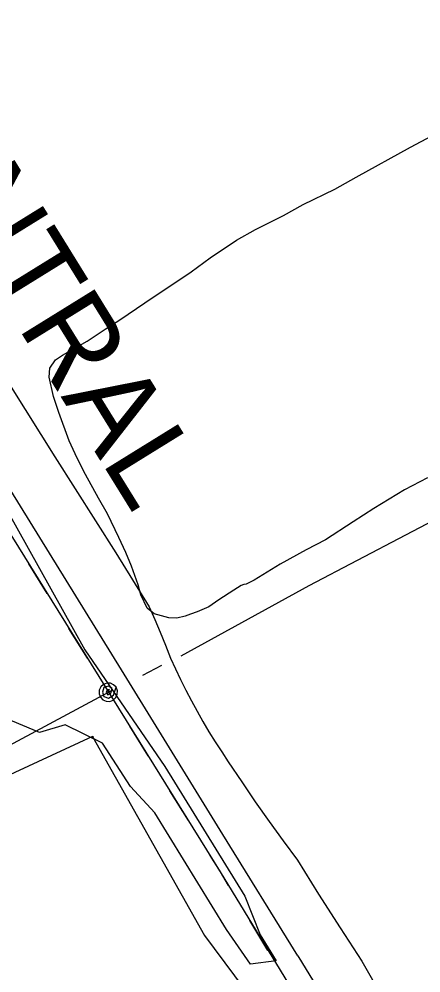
# Model space of a CAD drawing. Extents: x 3392644 to 3430565, y 576657 to 602123.
# Drawn here: x 3415117 to 3415508, y 591897 to 592824 of the extents above; entities that cross this region are included whole.
import ezdxf

# ---------------------------------------------------------------- set-up
doc = ezdxf.new("R2010")
doc.units = 0
for name, color, linetype in [('V-DTCH-CNTR', 7, 'Continuous'), ('V-RAIL-IDEN', 7, 'Continuous'), ('V-RAIL-TRAK', 7, 'Continuous'), ('V-SITE-OTLN', 7, 'Continuous'), ('V-SITE-VEGE', 7, 'Continuous'), ('V-TOPO-SHOR', 7, 'Continuous'), ('V-UTIL-LINE', 7, 'Continuous')]:
    doc.layers.add(name, color=color, linetype=linetype)

msp = doc.modelspace()

# ---------------------------------------------------------------- linework, layer by layer
at = {"layer": 'V-DTCH-CNTR'}
for points in [[(3415066.29, 592534.39), (3415151.71, 592398.78), (3415210.94, 592305.44), (3415243.18, 592253.19), (3415248.72, 592240.84), (3415254.08, 592228.4), (3415259.23, 592215.88), (3415264.2, 592203.28), (3415268.95, 592192.74), (3415273.9, 592182.28), (3415279.04, 592171.92), (3415284.36, 592161.66), (3415289.89, 592151.5), (3415295.59, 592141.44), (3415301.49, 592131.49), (3415307.56, 592121.66), (3415313.83, 592111.94), (3415320.26, 592102.33), (3415333.28, 592082.89), (3415346.52, 592063.6), (3415359.96, 592044.46), (3415373.63, 592025.47), (3415387.5, 592006.64)], [(3415387.5, 592006.64), (3415408.1, 591973.79), (3415428.91, 591941.08), (3415449.95, 591908.52)], [(3415449.95, 591908.52), (3415553.97, 591727.12), (3415682.97, 591517.6), (3415809.07, 591314.76), (3415868.72, 591227.44), (3415913.46, 591162.55), (3415929.01, 591138.2), (3415957.44, 591084.25), (3416095.16, 590847.01), (3416194.9, 590669.99)]]:
    msp.add_lwpolyline(points, dxfattribs=at)
at = {"layer": 'V-RAIL-TRAK'}
for points in [[(3415387.89, 591913.76), (3415314.94, 592031.86), (3415216.59, 592191.84), (3415092.46, 592392.52), (3414982.43, 592568.86), (3414874.41, 592744.41), (3414749.06, 592946.68), (3414641.04, 593122.23), (3414531.8, 593301.77), (3414414.53, 593489.68), (3414306.1, 593666.03)], [(3415387.89, 591913.76), (3415481.74, 591759.94), (3415559.42, 591632.99), (3415599.96, 591566.14), (3415632.83, 591511.96), (3415763.98, 591300.39), (3415881.49, 591111.05), (3415984.75, 590944.11), (3416131.01, 590702.05), (3416163.53, 590647.55)]]:
    msp.add_lwpolyline(points, dxfattribs=at)
at = {"layer": 'V-SITE-OTLN'}
msp.add_lwpolyline([(3414667.91, 591871.62), (3414855.26, 591973.02), (3415188.46, 592127.47), (3415188.46, 592126.22), (3415297.27, 591933.36), (3415434.7, 591748.79)], dxfattribs=at)
at = {"layer": 'V-SITE-VEGE'}
for points in [[(3415513.99, 592378.55), (3415491.59, 592366.81), (3415461.65, 592348.71), (3415441.67, 592335.68), (3415414.62, 592318.32), (3415395.95, 592308.55), (3415370.62, 592294.42), (3415345.26, 592279.07), (3415337.79, 592275.16), (3415335.33, 592274.81), (3415332.84, 592273.65), (3415325.77, 592269.31), (3415311.2, 592259.84), (3415301.21, 592253.12), (3415290.03, 592248.08), (3415283.42, 592245.78), (3415278.45, 592243.85), (3415270.22, 592242.01), (3415262.44, 592242.2), (3415248.21, 592246.24), (3415241.38, 592251.73), (3415235.14, 592264.58), (3415232.52, 592274.47), (3415226, 592292.66), (3415220.59, 592305.9), (3415213.98, 592320.39), (3415202.68, 592343.6), (3415194.04, 592358.56), (3415181.5, 592381.81), (3415173.29, 592397.57), (3415165.52, 592414.56), (3415155.53, 592441.83), (3415150.19, 592457.53), (3415146.15, 592476.47), (3415146.77, 592485.05), (3415152.29, 592493.11), (3415158.96, 592497.86), (3415183.04, 592511.19), (3415200.54, 592523.05), (3415214.69, 592532.12), (3415247.18, 592554.26), (3415265.49, 592566.1), (3415284.23, 592578.74), (3415302.58, 592592.21), (3415328.4, 592609.6), (3415346.68, 592619.8), (3415374.04, 592633.46), (3415393.15, 592644.05), (3415423.83, 592659.27), (3415444.58, 592670.64), (3415497.33, 592700.06), (3415518.07, 592711.02)], [(3415103.61, 592349.73), (3415180.7, 592211.41), (3415258.69, 592097.68), (3415336.22, 591971.66), (3415351.28, 591934.15), (3415366.78, 591908.95), (3415342.01, 591905.75), (3415318.6, 591939.46), (3415248.82, 592052.88), (3415225.1, 592078.39), (3415197.89, 592120.45), (3415161.56, 592138.21), (3415136.64, 592130.92), (3415104.26, 592144.43)]]:
    msp.add_lwpolyline(points, dxfattribs=at)
at = {"layer": 'V-TOPO-SHOR'}
msp.add_line((3415237.01, 592186.59), (3415255.49, 592196.34), dxfattribs=at)
for points in [[(3415274.38, 592205.28), (3415398.89, 592273.9), (3415539.89, 592347.83), (3415688.51, 592427.83), (3415882.14, 592529.77), (3416041.61, 592614.66), (3416166.67, 592683.53)], [(3414659.78, 591878.75), (3414754.57, 591932.33), (3414918.06, 592019.65), (3415084.37, 592106.17), (3415208.09, 592172.37)]]:
    msp.add_lwpolyline(points, dxfattribs=at)
at = {"layer": 'V-UTIL-LINE'}
for points in [[(3417186.86, 600288.88), (3415306.28, 597067.02), (3413990.57, 594815.96), (3413738.9, 594367.6), (3414019.19, 594062.86), (3414329.55, 593576.74), (3414657.47, 593049.71), (3414990.38, 592512.96), (3415312.2, 591995.33), (3416131.58, 590652.72), (3416386.42, 590188.31), (3416495.04, 589926.03), (3416596.26, 589669.81), (3416757.25, 589120.12), (3417006.47, 588058.73), (3418156.5, 588313.4), (3418409.93, 588351.91)], [(3415125.97, 592294.87), (3415143.92, 592265.99)], [(3415165.04, 592232.02), (3415182.99, 592203.15)], [(3415203.57, 592170.05), (3415204.71, 592172.69), (3415202.44, 592172.22), (3415201.41, 592169.68), (3415203.22, 592167.38), (3415206.19, 592169.03), (3415207.36, 592173.57), (3415203.8, 592175.93), (3415199.14, 592174.55), (3415197.88, 592170.15), (3415199.36, 592165.93), (3415203.93, 592164.4), (3415208.77, 592167.02), (3415211.21, 592174.8), (3415208.81, 592177.37), (3415205.62, 592178.82), (3415202.1, 592178.93), (3415198.82, 592177.7), (3415196.25, 592175.3), (3415194.81, 592172.1), (3415194.69, 592168.59), (3415195.93, 592165.3), (3415198.33, 592162.74), (3415201.53, 592161.29), (3415205.04, 592161.17), (3415208.32, 592162.41), (3415210.89, 592164.81), (3415212.33, 592168.01), (3415212.45, 592171.52), (3415211.21, 592174.8)], [(3415224.18, 592136.91), (3415242.13, 592108.04)], [(3415263.25, 592074.07), (3415281.2, 592045.19)], [(3415302.32, 592011.22), (3415312.2, 591995.33), (3415320.11, 591982.25)], [(3415340.81, 591948.02), (3415358.41, 591918.93)]]:
    msp.add_lwpolyline(points, dxfattribs=at)

# ---------------------------------------------------------------- texts
at = {"layer": 'V-RAIL-IDEN'}
msp.add_text('CENTRAL', height=83, rotation=301.7496, dxfattribs=at).set_placement((3414955.87, 592782.71))

doc.saveas('drawing.dxf')
